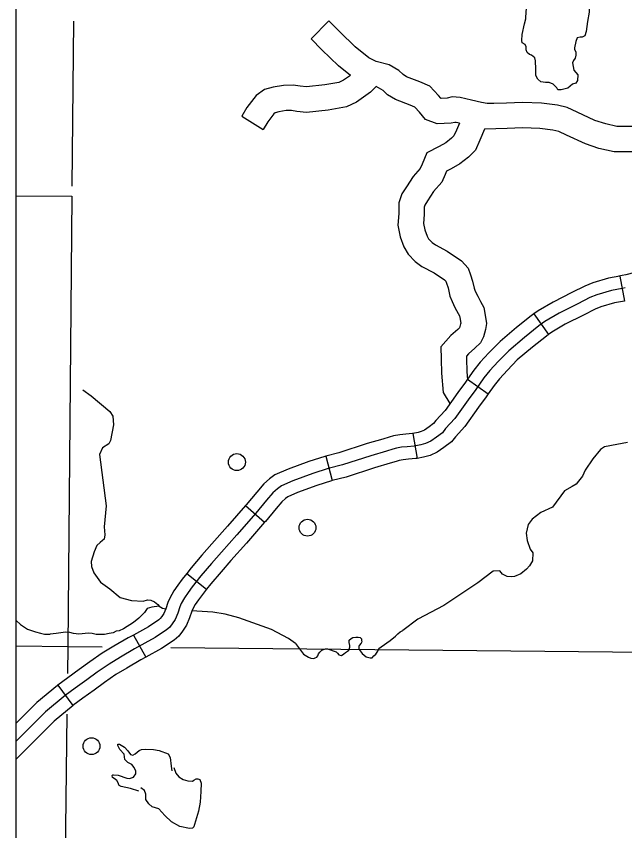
# Model space of a CAD drawing. Extents: x 1382482 to 1385815, y 1168351 to 1170484.
# Drawn here: x 1383432.5 to 1383576.4, y 1169243.6 to 1169436.4 of the extents above; entities that cross this region are included whole.
import ezdxf

# ---------------------------------------------------------------- set-up
doc = ezdxf.new("R2010")
doc.units = 0
for name, color, linetype in [('32', 7, 'Continuous'), ('35', 7, 'Continuous'), ('45', 7, 'Continuous'), ('46', 7, 'Continuous'), ('5', 7, 'Continuous'), ('8', 7, 'Continuous'), ('Default', 7, 'Continuous'), ('R_No Plot', 7, 'Continuous')]:
    doc.layers.add(name, color=color, linetype=linetype)

msp = doc.modelspace()

# ---------------------------------------------------------------- linework, layer by layer
at = {"layer": '32'}
for p, q in [((1383575.28, 1169374.85), (1383576.42, 1169368.96)), ((1383554.91, 1169365.9), (1383558.42, 1169361.04)), ((1383539.23, 1169350.46), (1383544.14, 1169347)), ((1383526.29, 1169337.62), (1383527.35, 1169331.71)), ((1383505.69, 1169332.24), (1383507.2, 1169326.44)), ((1383486.7, 1169320.55), (1383491.23, 1169316.61)), ((1383472.78, 1169304.48), (1383477.49, 1169300.77)), ((1383460.2, 1169289.89), (1383463.11, 1169284.65)), ((1383442.29, 1169278.01), (1383445.87, 1169273.2))]:
    msp.add_line(p, q, dxfattribs=at)
for points in [[(1383575.28, 1169374.85), (1383572.64, 1169374.34), (1383568.89, 1169373.28), (1383566.98, 1169372.52), (1383563.96, 1169370.98), (1383559.5, 1169368.73), (1383555.94, 1169366.65), (1383554.91, 1169365.9)], [(1383575.85, 1169371.9), (1383573.34, 1169371.42), (1383569.86, 1169370.43), (1383568.22, 1169369.78), (1383565.32, 1169368.31), (1383560.94, 1169366.1), (1383557.58, 1169364.13), (1383556.11, 1169363.07), (1383552.71, 1169360.36), (1383548.99, 1169357.21), (1383546.49, 1169354.67), (1383544.53, 1169352.5), (1383543.13, 1169350.78), (1383541.19, 1169348.02), (1383539.38, 1169345.58), (1383536.28, 1169341.19), (1383534.07, 1169338.77), (1383533.32, 1169337.8), (1383531.91, 1169336.73), (1383530.54, 1169335.81), (1383529.31, 1169335.22), (1383528.19, 1169334.91), (1383526.59, 1169334.63), (1383524.97, 1169334.48), (1383523.62, 1169334.34), (1383522.4, 1169334.11), (1383521.56, 1169333.89), (1383520.05, 1169333.43), (1383516.37, 1169332.34), (1383509.66, 1169330.17), (1383506.26, 1169329.29), (1383502.63, 1169328.16), (1383497.9, 1169326.42), (1383495.2, 1169325.21), (1383494.3, 1169324.53), (1383493.2, 1169323.55), (1383491.68, 1169321.79), (1383489.13, 1169318.76), (1383484.68, 1169313.64), (1383481, 1169309.51), (1383478.66, 1169306.84), (1383476.16, 1169303.93), (1383474.1, 1169301.31), (1383473.15, 1169299.98), (1383472.24, 1169298.72), (1383471.49, 1169297.37), (1383471.18, 1169296.59), (1383470.67, 1169295.04), (1383470.05, 1169293.61), (1383469.38, 1169292.54), (1383468.72, 1169291.7), (1383468.01, 1169291.09), (1383465.29, 1169289.29), (1383460.46, 1169286.61), (1383457.1, 1169284.65), (1383454.43, 1169283.04), (1383451.62, 1169281.12), (1383449.12, 1169279.27), (1383446.42, 1169277.35), (1383444.05, 1169275.58)], [(1383576.42, 1169368.96), (1383574.03, 1169368.5), (1383570.83, 1169367.59), (1383569.46, 1169367.04), (1383566.67, 1169365.63), (1383562.37, 1169363.46), (1383559.22, 1169361.61), (1383558.42, 1169361.04)], [(1383554.91, 1169365.9), (1383554.29, 1169365.46), (1383550.81, 1169362.68), (1383546.94, 1169359.41), (1383544.31, 1169356.73), (1383542.25, 1169354.46), (1383540.74, 1169352.59), (1383539.23, 1169350.46)], [(1383558.42, 1169361.04), (1383557.92, 1169360.67), (1383554.61, 1169358.04), (1383551.03, 1169355.01), (1383548.67, 1169352.61), (1383546.81, 1169350.55), (1383545.53, 1169348.98), (1383544.14, 1169347)], [(1383539.23, 1169350.46), (1383538.76, 1169349.78), (1383536.95, 1169347.34), (1383533.94, 1169343.07), (1383531.77, 1169340.7), (1383531.19, 1169339.95), (1383530.17, 1169339.18), (1383529.04, 1169338.42), (1383528.26, 1169338.04), (1383527.53, 1169337.84), (1383526.29, 1169337.62)], [(1383544.14, 1169347), (1383543.62, 1169346.27), (1383541.81, 1169343.82), (1383538.62, 1169339.3), (1383536.37, 1169336.84), (1383535.45, 1169335.65), (1383533.65, 1169334.29), (1383532.04, 1169333.2), (1383530.37, 1169332.4), (1383528.85, 1169331.98), (1383527.35, 1169331.71)], [(1383526.29, 1169337.62), (1383526.19, 1169337.6), (1383524.68, 1169337.47), (1383523.19, 1169337.31), (1383521.74, 1169337.04), (1383520.73, 1169336.77), (1383519.19, 1169336.3), (1383515.48, 1169335.21), (1383508.82, 1169333.06), (1383505.69, 1169332.24)], [(1383505.69, 1169332.24), (1383505.44, 1169332.18), (1383501.66, 1169331), (1383496.77, 1169329.2), (1383493.67, 1169327.81), (1383492.4, 1169326.86), (1383491.05, 1169325.66), (1383489.4, 1169323.74), (1383486.85, 1169320.71), (1383486.7, 1169320.55)], [(1383527.35, 1169331.71), (1383526.99, 1169331.65), (1383525.27, 1169331.5), (1383524.05, 1169331.37), (1383523.06, 1169331.18), (1383522.39, 1169331), (1383520.92, 1169330.55), (1383517.26, 1169329.48), (1383510.5, 1169327.29), (1383507.2, 1169326.44)], [(1383507.2, 1169326.44), (1383507.09, 1169326.41), (1383503.6, 1169325.32), (1383499.04, 1169323.64), (1383496.73, 1169322.61), (1383496.2, 1169322.21), (1383495.34, 1169321.44), (1383493.97, 1169319.85), (1383491.4, 1169316.81), (1383491.23, 1169316.61)], [(1383486.7, 1169320.55), (1383482.43, 1169315.63), (1383478.75, 1169311.5), (1383476.39, 1169308.81), (1383473.85, 1169305.84), (1383472.78, 1169304.48)], [(1383491.23, 1169316.61), (1383486.94, 1169311.66), (1383483.25, 1169307.52), (1383480.92, 1169304.87), (1383478.48, 1169302.03), (1383477.49, 1169300.77)], [(1383472.78, 1169304.48), (1383471.69, 1169303.11), (1383470.71, 1169301.73), (1383469.71, 1169300.34), (1383468.77, 1169298.66), (1383468.36, 1169297.61), (1383467.86, 1169296.1), (1383467.39, 1169295.01), (1383466.92, 1169294.27), (1383466.54, 1169293.78), (1383466.2, 1169293.49), (1383463.73, 1169291.85), (1383460.2, 1169289.89)], [(1383477.49, 1169300.77), (1383476.5, 1169299.52), (1383475.59, 1169298.24), (1383474.78, 1169297.11), (1383474.2, 1169296.08), (1383474, 1169295.57), (1383473.48, 1169293.98), (1383472.72, 1169292.2), (1383471.83, 1169290.81), (1383470.91, 1169289.62), (1383469.82, 1169288.69), (1383466.85, 1169286.72), (1383463.11, 1169284.65)], [(1383460.2, 1169289.89), (1383458.97, 1169289.21), (1383455.57, 1169287.23), (1383452.81, 1169285.57), (1383449.87, 1169283.56), (1383447.36, 1169281.7), (1383444.65, 1169279.77), (1383442.29, 1169278.01)], [(1383463.11, 1169284.65), (1383461.94, 1169284), (1383458.63, 1169282.06), (1383456.05, 1169280.52), (1383453.36, 1169278.68), (1383450.89, 1169276.84), (1383448.18, 1169274.92), (1383445.87, 1169273.2)], [(1383442.29, 1169278.01), (1383442.2, 1169277.94), (1383437.34, 1169273.93), (1383432.46, 1169269.03)], [(1383444.05, 1169275.58), (1383439.36, 1169271.71), (1383432.46, 1169264.78)], [(1383445.9, 1169273.22), (1383441.39, 1169269.49), (1383432.46, 1169260.53)]]:
    msp.add_lwpolyline(points, dxfattribs=at)
at = {"layer": '35'}
msp.add_line((1383527.46, 1169293.68), (1383523.92, 1169291.01), dxfattribs=at)
for points in [[(1383553.04, 1169435.76), (1383553.16, 1169437.55), (1383553.46, 1169439.29), (1383554.12, 1169440.61), (1383554.84, 1169441.69), (1383555.8, 1169442.47), (1383556.76, 1169443.07), (1383558.55, 1169443.91), (1383559.81, 1169444.33), (1383561.61, 1169444.69), (1383563.05, 1169444.69), (1383564.84, 1169444.63), (1383566.04, 1169444.39), (1383566.82, 1169443.85), (1383567.6, 1169442.89), (1383568.02, 1169441.87), (1383568.08, 1169439.77), (1383568.02, 1169437.37), (1383567.66, 1169435.16)], [(1383567.66, 1169435.16), (1383567.3, 1169432.76), (1383567, 1169431.74), (1383566.34, 1169431.44), (1383565.92, 1169431.44), (1383565.2, 1169431.26), (1383564.9, 1169430.36), (1383564.54, 1169428.93), (1383564.54, 1169428.57), (1383564.9, 1169427.91), (1383564.9, 1169427.19), (1383564.72, 1169426.47), (1383564.3, 1169425.93), (1383564.06, 1169425.33), (1383564.42, 1169423.65), (1383565.38, 1169422.51), (1383565.26, 1169421.2), (1383564.84, 1169420.54), (1383564.06, 1169420.3), (1383562.99, 1169419.34), (1383561.37, 1169418.92), (1383560.65, 1169418.98), (1383560.35, 1169419.46), (1383559.51, 1169420.3), (1383558.55, 1169420.66), (1383557.71, 1169420.66), (1383556.58, 1169420.84), (1383555.86, 1169421.5), (1383555.44, 1169422.33), (1383555.44, 1169422.63), (1383555.44, 1169423.47), (1383555.44, 1169424.49), (1383555.32, 1169425.21), (1383555.32, 1169425.81), (1383555.2, 1169426.53), (1383554.36, 1169427.13), (1383553.88, 1169427.31), (1383553.34, 1169427.79), (1383553.16, 1169428.45), (1383553.1, 1169429.11), (1383552.86, 1169429.7), (1383552.2, 1169430.12), (1383552.08, 1169430.66), (1383552.2, 1169432.04), (1383552.74, 1169434.56), (1383553.04, 1169435.76)], [(1383448.21, 1169347.91), (1383450.16, 1169346.5), (1383454.59, 1169342.85), (1383455.32, 1169341.7), (1383455.45, 1169339.65), (1383454.76, 1169335.96), (1383454.33, 1169335.12), (1383452.9, 1169334.19), (1383452.19, 1169332.66), (1383453.73, 1169320.5), (1383453.29, 1169315.53), (1383453.38, 1169313.59), (1383453.22, 1169312.61), (1383452.88, 1169312.27), (1383452.28, 1169311.82), (1383451.52, 1169311.1), (1383450.9, 1169309.57), (1383450.18, 1169307.3), (1383450.26, 1169306.09), (1383450.79, 1169304.63), (1383452.4, 1169302.45), (1383454.57, 1169300.87), (1383457.07, 1169298.78), (1383459.75, 1169298.07), (1383462.51, 1169297.88), (1383463.53, 1169298.2), (1383464.32, 1169298.16), (1383465.19, 1169297.78), (1383465.95, 1169297.12), (1383466.25, 1169296.7), (1383467.08, 1169296.25), (1383467.86, 1169296.1)], [(1383577.07, 1169335.46), (1383574.58, 1169335.04), (1383571.7, 1169334.48), (1383570.68, 1169333.8), (1383568.91, 1169331.64), (1383567.09, 1169328.92), (1383566.49, 1169327.47), (1383565.54, 1169326.34), (1383564.94, 1169325.63), (1383564.02, 1169325.03), (1383562.23, 1169324.06), (1383559.35, 1169320.15), (1383556.6, 1169318.93), (1383554.57, 1169317.31), (1383553.63, 1169316.1), (1383553.09, 1169313.98), (1383553.38, 1169312.25), (1383554.11, 1169310.26), (1383554.68, 1169309.34), (1383554.61, 1169307.5), (1383553.91, 1169306.25), (1383553.24, 1169305.47), (1383551.84, 1169304.41), (1383550.33, 1169303.73), (1383549.61, 1169303.65), (1383548.66, 1169303.73), (1383547.49, 1169304.33), (1383546.92, 1169305.13), (1383545.34, 1169304.98), (1383541.65, 1169302.23), (1383533.65, 1169296.92), (1383527.46, 1169293.68)], [(1383466.25, 1169296.7), (1383464.53, 1169296.51), (1383463.47, 1169296.17), (1383462.79, 1169295.26), (1383461.43, 1169293.86), (1383460.22, 1169292.84), (1383457.8, 1169291.4), (1383456.78, 1169290.91), (1383456.1, 1169290.83), (1383455.39, 1169290.42), (1383454.45, 1169290.23), (1383453.35, 1169290), (1383452.48, 1169290), (1383451.35, 1169290.04), (1383450.4, 1169290.23), (1383449.46, 1169290.34), (1383448.78, 1169290.27), (1383448.06, 1169290.19), (1383447.26, 1169290.12), (1383446.01, 1169290.23), (1383445.14, 1169290.53), (1383444.14, 1169290.58), (1383441.93, 1169290.23), (1383440.49, 1169290.12)], [(1383498.53, 1169287.91), (1383496.89, 1169289.08), (1383492.83, 1169291.22), (1383485.13, 1169294), (1383481.91, 1169294.83), (1383479, 1169295.32), (1383475.16, 1169295.53), (1383474.03, 1169295.66)], [(1383432.46, 1169293.32), (1383433.44, 1169292.39), (1383435.11, 1169291.25), (1383436.98, 1169290.64), (1383438.2, 1169290.32), (1383439.17, 1169290.11), (1383440.49, 1169290.12)], [(1383498.53, 1169287.91), (1383500.44, 1169285.37), (1383501.61, 1169284.65), (1383502.14, 1169284.46), (1383502.89, 1169284.31), (1383503.16, 1169284.54), (1383503.61, 1169284.65), (1383503.8, 1169284.99), (1383503.99, 1169285.41), (1383504.33, 1169285.86), (1383504.75, 1169286.32), (1383505.66, 1169286.62), (1383506.07, 1169286.66), (1383508.19, 1169285.94), (1383508.45, 1169285.64), (1383508.79, 1169285.18), (1383509.4, 1169285.07), (1383509.97, 1169285.45), (1383510.34, 1169285.75), (1383510.84, 1169286.05), (1383511.14, 1169286.32), (1383511.37, 1169287), (1383511.37, 1169287.45), (1383511.25, 1169288.13), (1383511.25, 1169288.7), (1383511.71, 1169289.08), (1383512.12, 1169289.34), (1383512.8, 1169289.38), (1383513.33, 1169289.38), (1383513.82, 1169289.34), (1383514.16, 1169288.97), (1383514.16, 1169288.59), (1383514.2, 1169288.25), (1383514.05, 1169287.94), (1383513.6, 1169287.45), (1383513.56, 1169287.19), (1383513.52, 1169286.62), (1383513.6, 1169286.47), (1383514.28, 1169285.56), (1383515.26, 1169284.73), (1383515.87, 1169284.58), (1383516.24, 1169284.54), (1383516.7, 1169284.54), (1383517.11, 1169284.96), (1383517.57, 1169285.37), (1383518.02, 1169286.09), (1383518.25, 1169286.7), (1383518.82, 1169287.11), (1383520.97, 1169288.59), (1383522.22, 1169289.61), (1383522.79, 1169290.21), (1383523.28, 1169290.67), (1383523.92, 1169291.01)], [(1383461.43, 1169252.95), (1383459.51, 1169253.58), (1383457.26, 1169254.05), (1383456.79, 1169254.31), (1383456.69, 1169254.43), (1383456.54, 1169254.91), (1383456.25, 1169255.48), (1383455.59, 1169255.95), (1383455.24, 1169256.2), (1383455.11, 1169256.61), (1383455.3, 1169256.77), (1383455.46, 1169256.84), (1383456.6, 1169256.71), (1383458.59, 1169255.98), (1383459.28, 1169255.95), (1383460.23, 1169256.23), (1383460.77, 1169257.02), (1383460.77, 1169257.66), (1383460.39, 1169258.51), (1383459.79, 1169259.27), (1383458.84, 1169259.74), (1383458.18, 1169260.41), (1383458.02, 1169261.73), (1383456.98, 1169262.81), (1383456.47, 1169263.76), (1383456.47, 1169264.04), (1383456.88, 1169264.07), (1383458.08, 1169263.35), (1383458.87, 1169262.49), (1383459.51, 1169261.61), (1383460.04, 1169261.48), (1383460.61, 1169261.8), (1383461.56, 1169262.59), (1383462.07, 1169262.78), (1383463.04, 1169262.87), (1383464.91, 1169262.81), (1383466.3, 1169262.59), (1383468.42, 1169261.77), (1383468.89, 1169260.94), (1383469.08, 1169258.86), (1383469.24, 1169257.78)], [(1383469.71, 1169258.53), (1383470.24, 1169257.21), (1383470.94, 1169256.32), (1383471.98, 1169255.69), (1383473.06, 1169255.37), (1383474.13, 1169255.34), (1383474.51, 1169255.56), (1383475.05, 1169255.85), (1383475.39, 1169255.85), (1383475.87, 1169255.69), (1383476.22, 1169254.84), (1383476.15, 1169252.88), (1383475.99, 1169250.35), (1383475.55, 1169248.2), (1383474.67, 1169245.04), (1383474.48, 1169244.47), (1383474.13, 1169244.18), (1383473.47, 1169244.09), (1383471.16, 1169244.59), (1383469.17, 1169245.64), (1383467.62, 1169247.19), (1383466.17, 1169248.73), (1383464.65, 1169249.24), (1383463.83, 1169249.97), (1383463.13, 1169250.98), (1383463.1, 1169251.48), (1383463.13, 1169252.21), (1383462.82, 1169253.1), (1383461.9, 1169253.7)]]:
    msp.add_lwpolyline(points, dxfattribs=at)
at = {"layer": '45'}
for points in [[(1383588.28, 1169382.54), (1383587.22, 1169380.72), (1383586.29, 1169379.08), (1383585.26, 1169377.64), (1383585.17, 1169377.54), (1383584.08, 1169377.06), (1383580.98, 1169376.29), (1383576.7, 1169375.2), (1383575.86, 1169375.01), (1383575.09, 1169374.81)], [(1383576.57, 1169372.09), (1383575.85, 1169371.9)]]:
    msp.add_lwpolyline(points, dxfattribs=at)
at = {"layer": '46'}
for points in [[(1383579.16, 1169410.26), (1383574.61, 1169410.26), (1383571.94, 1169410.87), (1383569.41, 1169411.72), (1383565.21, 1169413.69), (1383562.85, 1169414.76), (1383560.53, 1169415.33), (1383556.79, 1169415.78), (1383552.24, 1169415.94), (1383548.44, 1169415.78), (1383545.51, 1169415.71), (1383543.93, 1169415.71), (1383542.56, 1169415.95), (1383540.21, 1169416.5), (1383537.5, 1169417.18), (1383535.65, 1169417.31), (1383534.45, 1169417), (1383532.99, 1169416.93), (1383532.9, 1169416.96), (1383532.36, 1169417.63), (1383530.3, 1169419.79), (1383527.98, 1169420.87), (1383524.83, 1169422.06), (1383523.98, 1169422.57), (1383522.98, 1169423.57), (1383520.71, 1169424.87), (1383517.66, 1169425.69), (1383515.86, 1169426.57), (1383512.68, 1169429.14), (1383509.02, 1169432.69), (1383506.46, 1169435.32), (1383502.24, 1169431.05)], [(1383511.52, 1169422.37), (1383508.69, 1169424.65), (1383504.78, 1169428.44), (1383502.24, 1169431.05)], [(1383511.52, 1169422.37), (1383509.9, 1169421.23), (1383508.76, 1169420.66), (1383505.48, 1169420.11), (1383501.11, 1169419.66), (1383499.61, 1169419.81), (1383497.95, 1169420.07), (1383495.71, 1169420.02), (1383493.28, 1169419.58), (1383491.23, 1169419.04), (1383489.19, 1169417.63), (1383487.03, 1169414.75), (1383485.8, 1169412.75), (1383490.89, 1169409.59)], [(1383517.65, 1169419.71), (1383516.27, 1169418.37), (1383512.98, 1169416.07), (1383510.64, 1169414.9), (1383506.29, 1169414.16), (1383501.12, 1169413.63), (1383498.85, 1169413.86), (1383497.56, 1169414.06), (1383496.32, 1169414.03), (1383494.58, 1169413.71), (1383493.76, 1169413.5), (1383493.4, 1169413.25), (1383492, 1169411.37), (1383490.89, 1169409.59)], [(1383537.32, 1169411.04), (1383536.55, 1169411.23), (1383536.21, 1169411.25), (1383535.36, 1169411.03), (1383532.06, 1169410.88), (1383529.28, 1169411.9), (1383527.85, 1169413.66), (1383526.74, 1169414.83), (1383525.65, 1169415.34), (1383522.22, 1169416.64), (1383520.27, 1169417.79), (1383519.3, 1169418.76), (1383517.65, 1169419.71)], [(1383537.32, 1169411.04), (1383536.62, 1169409.42), (1383536.04, 1169408.07), (1383535.48, 1169407.49), (1383534.08, 1169406.42), (1383532.52, 1169405.53), (1383529.63, 1169404.01), (1383528.5, 1169401.35), (1383528.05, 1169400.37), (1383526.41, 1169398.45), (1383524.81, 1169395.97), (1383523.71, 1169394.36), (1383522.97, 1169392.18), (1383522.97, 1169389.68), (1383522.75, 1169386.9), (1383523.34, 1169384.14), (1383524.21, 1169381.81), (1383525.16, 1169380.09), (1383526.89, 1169378.3), (1383528.44, 1169377.15), (1383531.34, 1169375.62), (1383533.81, 1169373.96), (1383534.1, 1169373.63), (1383534.27, 1169373.17), (1383534.63, 1169372.06), (1383535.08, 1169370.1), (1383535.62, 1169368.87), (1383536.28, 1169367.44), (1383537.04, 1169366.03), (1383537.34, 1169365.48), (1383537.48, 1169364.66), (1383537.63, 1169363.66), (1383537.61, 1169363.53), (1383537.36, 1169362.63), (1383537.34, 1169362.61), (1383536.92, 1169362.19), (1383535.27, 1169360.77), (1383532.93, 1169358.15), (1383533.01, 1169355.23), (1383533.05, 1169351.88), (1383533.5, 1169347.29), (1383535.07, 1169344.67)], [(1383543.26, 1169409.65), (1383542.13, 1169407.04), (1383541.12, 1169404.69), (1383539.48, 1169402.99), (1383537.4, 1169401.41), (1383535.41, 1169400.27), (1383534.31, 1169399.69), (1383533.99, 1169398.92), (1383533.15, 1169397.11), (1383531.23, 1169394.86), (1383529.81, 1169392.65), (1383529.13, 1169391.65), (1383528.97, 1169391.18), (1383528.97, 1169389.45), (1383528.8, 1169387.31), (1383529.12, 1169385.83), (1383529.68, 1169384.31), (1383530.03, 1169383.68), (1383530.86, 1169382.82), (1383531.65, 1169382.24), (1383534.41, 1169380.78), (1383537.83, 1169378.5), (1383539.36, 1169376.71), (1383539.94, 1169375.13), (1383540.42, 1169373.66), (1383540.8, 1169371.99), (1383541.09, 1169371.33), (1383541.65, 1169370.12), (1383542.32, 1169368.88), (1383543.08, 1169367.46), (1383543.4, 1169365.63), (1383543.7, 1169363.68), (1383543.49, 1169362.26), (1383542.99, 1169360.51), (1383542.32, 1169359.1), (1383541, 1169357.78), (1383539.48, 1169356.47), (1383539, 1169355.93), (1383539.01, 1169355.35), (1383539.05, 1169352.2), (1383539.22, 1169350.41)], [(1383578.68, 1169404.26), (1383573.93, 1169404.26), (1383570.32, 1169405.09), (1383567.18, 1169406.14), (1383562.69, 1169408.25), (1383560.89, 1169409.07), (1383559.46, 1169409.41), (1383556.32, 1169409.79), (1383552.25, 1169409.94), (1383548.64, 1169409.79), (1383543.26, 1169409.65)]]:
    msp.add_lwpolyline(points, dxfattribs=at)
at = {"layer": '5'}
for points in [[(1383445.99, 1169435.23), (1383445.63, 1169396.12)], [(1383432.46, 1169287.33), (1383444.62, 1169287.2)], [(1383444.62, 1169287.2), (1383452.78, 1169287.11)], [(1383469.02, 1169286.95), (1383654.02, 1169285.12)]]:
    msp.add_lwpolyline(points, dxfattribs=at)
at = {"layer": '8'}
for points in [[(1383432.46, 1169393.9), (1383445.6, 1169393.79), (1383444.62, 1169287.2), (1383444.54, 1169280.81)], [(1383444.43, 1169271.16), (1383442.15, 1169075.79), (1383432.46, 1169075.93)]]:
    msp.add_lwpolyline(points, dxfattribs=at)
at = {"layer": 'Default'}
for centre in [(1383484.67, 1169330.84), (1383501.38, 1169315.31), (1383450.25, 1169263.59)]:
    msp.add_circle(centre, 2, dxfattribs=at)
at = {"layer": 'R_No Plot'}
msp.add_lwpolyline([(1383432.46, 1169579.7), (1384939.88, 1169579.7), (1384939.88, 1168702.36), (1383432.46, 1168702.36)], close=True, dxfattribs=at)

doc.saveas('drawing.dxf')
